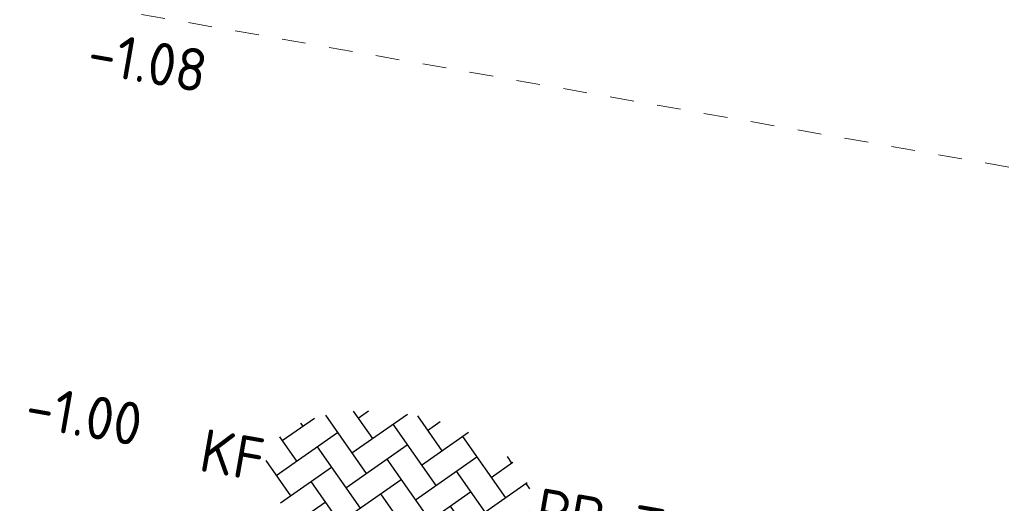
# Model space of a CAD drawing. Header units: metres. Extents: x 2514 to 227642, y 1683 to 852646.
# Tile 257 of 462: x 113895.51 to 113903.79, y 426285.46 to 426289.52. Entities that reach past the tile are written whole.
import ezdxf
from ezdxf.enums import TextEntityAlignment as Align

# ---------------------------------------------------------------- set-up
doc = ezdxf.new("R2010")
doc.units = ezdxf.units.M
doc.linetypes.add('VW-1-1_STREEP', pattern=[2, 1, -1])
for name, color, linetype, lineweight in [('N-WE-VH-NAP-T18', 1, 'Continuous', 18), ('N-WE-VH-VERHARDING_BETONSTRAATSTEEN-S', 1, 'Continuous', 25), ('N-WE-VW-MARKERING_LANGS_STREEP_11_010-G', 7, 'VW-1-1_STREEP', 13)]:
    doc.layers.add(name, color=color, linetype=linetype, lineweight=lineweight)
doc.styles.add('ISO', font='NLCS-ISO.ttf')
doc.styles.add('NLCS-ISO', font='NLCS-ISO.ttf', dxfattribs={"height": 1.8})

# ---------------------------------------------------------------- blocks, each defined once
blk = doc.blocks.new('SVH-BSS_KEIFORMAAT_KEPER-SO')
at = {"ltscale": 0.1}
for p, q in [((-2.227, 0.742), (-0.213, 2.757)), ((-2.227, 2.227), (-1.846, 2.609)), ((0.216, 2.754), (1.485, 1.485)), ((0.742, 2.227), (1.197, 2.682)), ((-3.597, 2.112), (-1.485, 0)), ((-2.477, 2.477), (-1.485, 1.485)), ((-0.742, 2.227), (1.485, 0)), ((0.742, 0.742), (2.446, 2.446)), ((2.227, 2.227), (4.455, 0)), ((-5.197, 0.742), (-4.026, 1.914)), ((4.221, 1.719), (4.455, 1.485)), ((-5.197, -0.742), (-2.97, 1.485)), ((-4.565, 1.595), (-4.455, 1.485)), ((-2.227, -0.742), (0, 1.485)), ((0.742, -0.742), (2.97, 1.485)), ((3.712, 0.742), (4.502, 1.532)), ((-5.336, 0.881), (-4.455, 0)), ((-3.712, 0.742), (-1.485, -1.485)), ((-0.742, 0.742), (1.485, -1.485)), ((2.227, 0.742), (4.455, -1.485)), ((3.712, -0.742), (5.247, 0.792)), ((5.197, 0.742), (5.392, 0.548)), ((-4.812, -1.842), (-2.97, 0)), ((-2.227, -2.227), (0, 0)), ((0.742, -2.227), (2.97, 0)), ((-5.735, -0.205), (-4.455, -1.485)), ((3.712, -2.227), (5.574, -0.365)), ((-3.712, -0.742), (-1.485, -2.97)), ((-0.742, -0.742), (1.485, -2.97)), ((2.227, -0.742), (3.844, -2.359)), ((5.197, -0.742), (5.405, -0.951)), ((-3.894, -2.409), (-2.97, -1.485)), ((-1.594, -3.079), (0, -1.485)), ((1.365, -3.09), (2.97, -1.485)), ((-3.712, -2.227), (-3.271, -2.669)), ((-0.742, -2.227), (0.214, -3.184)), ((2.227, -2.227), (2.781, -2.781)), ((-0.217, -3.187), (0, -2.97))]:
    blk.add_line(p, q, dxfattribs=at)
at = {"style": 'NLCS-ISO'}
blk.add_attdef('FORMAAT', text='', height=1.8, dxfattribs=at).set_placement((-5.835, -0.215), align=Align.MIDDLE_RIGHT)
blk.add_attdef('KLEUR', text='', height=1.8, dxfattribs=at).set_placement((5.825, -0.215), align=Align.MIDDLE_LEFT)
at = {"style": 'NLCS-ISO', "flags": 1}
blk.add_attdef('FUNCTIE', text='', height=1.8, dxfattribs=at).set_placement((0.116, -3.585), align=Align.MIDDLE_CENTER)

msp = doc.modelspace()

# ---------------------------------------------------------------- linework, layer by layer
at = {"layer": 'N-WE-VW-MARKERING_LANGS_STREEP_11_010-G', "ltscale": 0.2}
msp.add_line((113888.2647, 426291.026), (113905.992, 426287.9045), dxfattribs=at)

# ---------------------------------------------------------------- block references
at = {"layer": 'N-WE-VH-VERHARDING_BETONSTRAATSTEEN-S', "xscale": 0.2, "yscale": 0.2, "zscale": 0.2, "rotation": 350.0135621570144}
msp.add_blockref('SVH-BSS_KEIFORMAAT_KEPER-SO', (113898.7183, 426285.6604), dxfattribs=at).add_auto_attribs({'FORMAAT': 'KF', 'KLEUR': 'RD-Z'})

# ---------------------------------------------------------------- texts
at = {"layer": 'N-WE-VH-NAP-T18', "style": 'ISO'}
for s, p in [('-1.08', (113896.0654, 426289.0807)), ('-1.00', (113895.5431, 426286.107))]:
    msp.add_text(s, height=0.36, rotation=350.05005, dxfattribs=at).set_placement(p)

doc.saveas('drawing.dxf')
